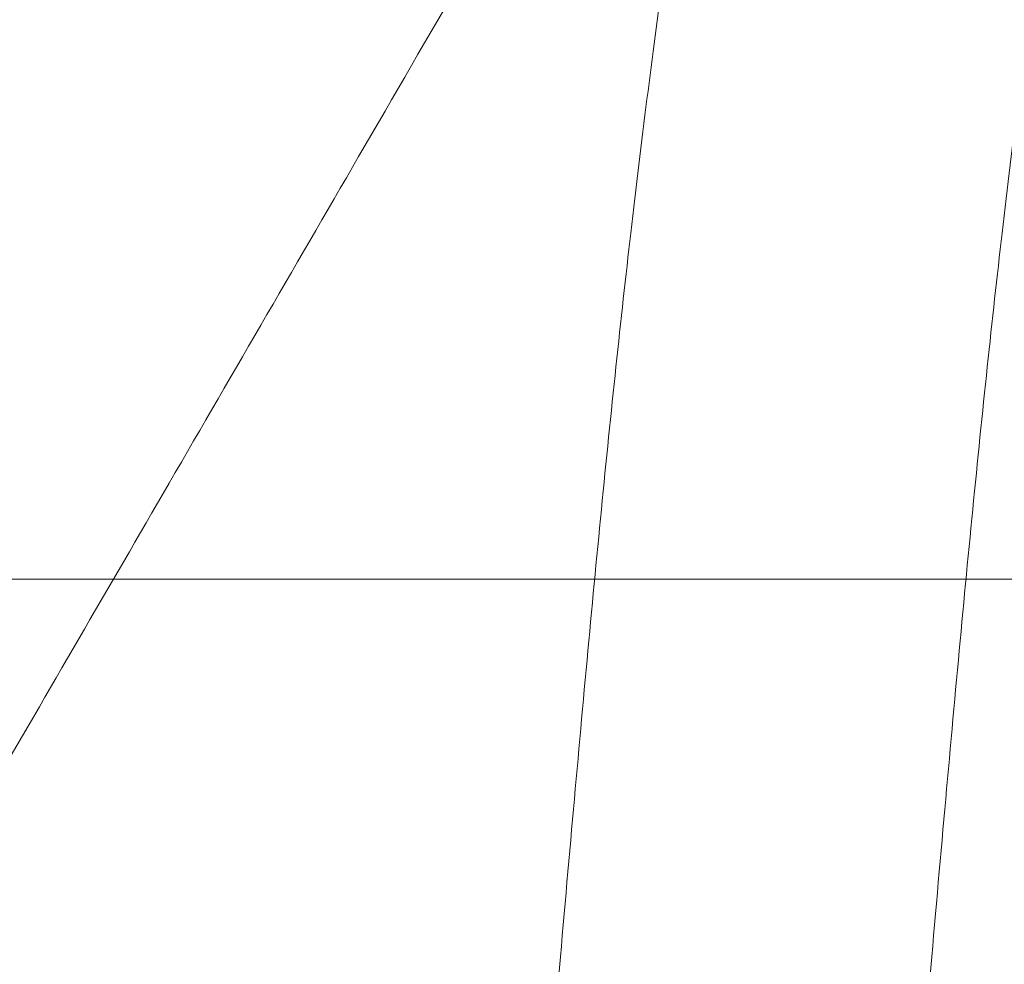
# Model space of a CAD drawing. Header units: inches. Extents: x 1 to 109, y 1 to 85.
# Tile 735 of 1056: x 88.41137 to 88.42, y 24.49931 to 24.50759. Entities that reach past the tile are written whole.
import ezdxf

# ---------------------------------------------------------------- set-up
doc = ezdxf.new("R2010")
doc.units = ezdxf.units.IN
doc.header["$MEASUREMENT"] = 0

msp = doc.modelspace()

# ---------------------------------------------------------------- linework, layer by layer
at = {"color": 7, "linetype": 'Continuous', "lineweight": 15, "ltscale": 5}
msp.add_line((88.3181574, 24.5026884), (88.4223241, 24.5026884), dxfattribs=at)
msp.add_line((88.3181574, 24.5026884), (88.4223241, 24.5026884), dxfattribs=at)
for points, knots in [([(88.4250923, 24.4341884), (88.4250028, 24.4360523), (88.4248222, 24.4398112), (88.4245367, 24.4454627), (88.4242395, 24.451134), (88.4239316, 24.4567788), (88.4236155, 24.4623489), (88.4232998, 24.4676916), (88.4229873, 24.4727715), (88.4226805, 24.4775614), (88.4223755, 24.4821258), (88.4220745, 24.486433), (88.4217739, 24.4905357), (88.4214761, 24.4943903), (88.421184, 24.497955), (88.420904, 24.501144), (88.4206387, 24.5039782), (88.420361, 24.5064731), (88.4200762, 24.5085857), (88.4197859, 24.510314), (88.4194927, 24.5116582), (88.4191929, 24.5126327), (88.4188886, 24.5132232), (88.4185757, 24.513425), (88.4182568, 24.5132068), (88.4179343, 24.512543), (88.4176172, 24.5114491), (88.417308, 24.5099428), (88.4170091, 24.5080482), (88.4167274, 24.5058364), (88.4164643, 24.5033537), (88.4162129, 24.5006182), (88.4159471, 24.4975625), (88.4156707, 24.4941712), (88.4153782, 24.4903796), (88.4150713, 24.486184), (88.4147516, 24.4815898), (88.4144276, 24.4767104), (88.4141021, 24.4715845), (88.4137778, 24.4662549), (88.4134634, 24.4608713), (88.4131611, 24.4554893), (88.4128726, 24.4501583), (88.4125939, 24.4448109), (88.4123258, 24.4394859), (88.4121558, 24.435945), (88.4120715, 24.4341884)], [0, 0, 0, 0, 0.022479, 0.045331, 0.068506, 0.091948, 0.115595, 0.139386, 0.161889, 0.184404, 0.206874, 0.229245, 0.25146, 0.274794, 0.297838, 0.320536, 0.342918, 0.365562, 0.38856, 0.410518, 0.432694, 0.455036, 0.47749, 0.5, 0.523873, 0.547679, 0.571351, 0.594825, 0.618042, 0.640943, 0.662202, 0.683327, 0.704778, 0.726531, 0.74854, 0.772107, 0.795844, 0.819687, 0.843568, 0.86742, 0.891176, 0.913429, 0.935486, 0.957297, 0.978816, 1, 1, 1, 1]), ([(88.4283476, 24.4341884), (88.428258, 24.4360523), (88.4280774, 24.4398112), (88.4277919, 24.4454627), (88.4274947, 24.451134), (88.4271868, 24.4567788), (88.4268707, 24.4623489), (88.426555, 24.4676916), (88.4262425, 24.4727715), (88.4259357, 24.4775614), (88.4256307, 24.4821258), (88.4253297, 24.486433), (88.4250291, 24.4905357), (88.4247313, 24.4943903), (88.4244392, 24.497955), (88.4241592, 24.501144), (88.4238939, 24.5039782), (88.4236162, 24.5064731), (88.4233314, 24.5085857), (88.4230411, 24.510314), (88.422748, 24.5116582), (88.4224481, 24.5126327), (88.4221438, 24.5132232), (88.4218309, 24.513425), (88.421512, 24.5132068), (88.4211895, 24.512543), (88.4208725, 24.5114491), (88.4205633, 24.5099428), (88.4202643, 24.5080482), (88.4199826, 24.5058364), (88.4197195, 24.5033537), (88.4194681, 24.5006182), (88.4192023, 24.4975625), (88.4189259, 24.4941712), (88.4186335, 24.4903796), (88.4183265, 24.486184), (88.4180068, 24.4815898), (88.4176828, 24.4767104), (88.4173573, 24.4715845), (88.417033, 24.4662549), (88.4167186, 24.4608713), (88.4164163, 24.4554893), (88.4161278, 24.4501583), (88.4158491, 24.4448109), (88.415581, 24.4394859), (88.415411, 24.435945), (88.4153267, 24.4341884)], [0, 0, 0, 0, 0.022479, 0.045331, 0.068506, 0.091948, 0.115595, 0.139386, 0.161889, 0.184404, 0.206874, 0.229245, 0.25146, 0.274794, 0.297838, 0.320536, 0.342918, 0.365562, 0.38856, 0.410518, 0.432694, 0.455036, 0.47749, 0.5, 0.523873, 0.547679, 0.571351, 0.594825, 0.618042, 0.640943, 0.662202, 0.683327, 0.704778, 0.726531, 0.74854, 0.772107, 0.795844, 0.819687, 0.843568, 0.86742, 0.891176, 0.913429, 0.935486, 0.957297, 0.978816, 1, 1, 1, 1]), ([(88.4181746, 24.5130057), (88.4175123, 24.5118637), (88.4162333, 24.5096585), (88.4143825, 24.5064691), (88.4126684, 24.5035163), (88.4110908, 24.5008), (88.4096497, 24.4983199), (88.4087343, 24.4967454), (88.4082994, 24.4959975)], [0, 0, 0, 0, 0.201387, 0.388871, 0.562464, 0.722177, 0.86802, 1, 1, 1, 1])]:
    msp.add_open_spline(points, degree=3, knots=knots, dxfattribs=at)

doc.saveas('drawing.dxf')
